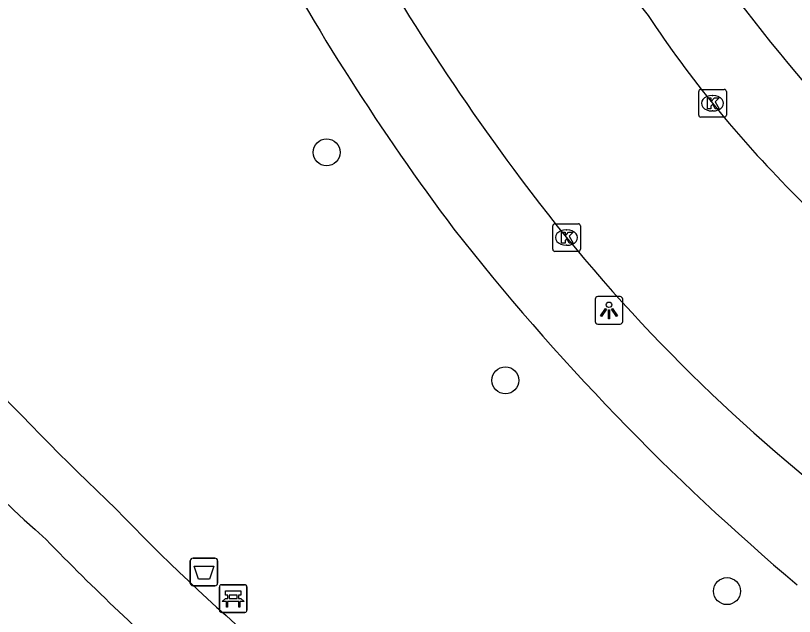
# Model space of a CAD drawing. Extents: x 161258 to 161838, y 380836 to 381727.
# Drawn here: x 161560.09 to 161588.29, y 381097.35 to 381119.12 of the extents above; entities that cross this region are included whole.
import ezdxf

# ---------------------------------------------------------------- set-up
doc = ezdxf.new("R2010")
doc.units = 0
for name, color, linetype in [('IMGEO_Afvalbak', 7, 'Continuous'), ('IMGEO_Bank', 7, 'Continuous'), ('IMGEO_Boom', 7, 'Continuous'), ('IMGEO_Kolk', 7, 'Continuous'), ('IMGEO_Lichtpunt', 7, 'Continuous'), ('IMGEO_Rijbaan_lokaal_open', 7, 'Continuous'), ('IMGEO_Voetpad_gesloten', 7, 'Continuous'), ('IMGEO_Voetpad_open', 7, 'Continuous')]:
    doc.layers.add(name, color=color, linetype=linetype)

msp = doc.modelspace()

# ---------------------------------------------------------------- linework, layer by layer
at = {"layer": 'IMGEO_Afvalbak'}
for p, q in [((161566.519, 381099.46), (161567.309, 381099.46)), ((161567.309, 381099.46), (161566.519, 381099.46)), ((161566.419, 381098.56), (161566.419, 381099.36)), ((161566.419, 381099.36), (161566.419, 381098.56)), ((161567.409, 381099.36), (161567.409, 381098.56)), ((161567.409, 381098.56), (161567.409, 381099.36)), ((161567.309, 381098.46), (161566.519, 381098.46)), ((161566.519, 381098.46), (161567.309, 381098.46))]:
    msp.add_line(p, q, dxfattribs=at)
msp.add_lwpolyline([(161566.562, 381099.174), (161567.266, 381099.174), (161567.117, 381098.704), (161566.711, 381098.704), (161566.562, 381099.174)], dxfattribs=at)
for centre, start, end in [((161566.519, 381099.36), 90, 180), ((161566.519, 381099.36), 90, 180), ((161567.309, 381099.36), 0, 90), ((161567.309, 381099.36), 360, 90), ((161566.519, 381098.56), 180, 270), ((161566.519, 381098.56), 180, 270), ((161567.309, 381098.56), 270, 0), ((161567.309, 381098.56), 270, 0)]:
    msp.add_arc(centre, 0.1, start, end, dxfattribs=at)
at = {"layer": 'IMGEO_Bank'}
for p, q in [((161567.472, 381097.571), (161567.472, 381098.412)), ((161567.472, 381098.412), (161567.472, 381097.571)), ((161567.547, 381098.496), (161568.388, 381098.496)), ((161568.388, 381098.496), (161567.547, 381098.496)), ((161568.472, 381098.421), (161568.472, 381097.58)), ((161568.472, 381097.58), (161568.472, 381098.421)), ((161567.781, 381098.002), (161567.781, 381098.108)), ((161567.825, 381098.108), (161567.825, 381098.002)), ((161568.113, 381098.114), (161567.831, 381098.114)), ((161568.119, 381098.002), (161568.119, 381098.108)), ((161568.163, 381098.108), (161568.163, 381098.002)), ((161568.169, 381097.894), (161567.776, 381097.894)), ((161567.831, 381097.996), (161568.113, 381097.996)), ((161568.397, 381097.496), (161567.556, 381097.496)), ((161567.556, 381097.496), (161568.397, 381097.496))]:
    msp.add_line(p, q, dxfattribs=at)
for points in [[(161567.775, 381098.114), (161567.689, 381098.114), (161567.689, 381098.275), (161568.252, 381098.275), (161568.252, 381098.114), (161568.169, 381098.114)], [(161567.719, 381097.894), (161567.577, 381097.894), (161567.689, 381097.996), (161567.775, 381097.996)], [(161567.769, 381097.887), (161567.769, 381097.68), (161567.726, 381097.68), (161567.726, 381097.887)], [(161568.169, 381097.996), (161568.252, 381097.996), (161568.364, 381097.894), (161568.225, 381097.894)], [(161568.219, 381097.887), (161568.219, 381097.68), (161568.175, 381097.68), (161568.175, 381097.887)]]:
    msp.add_lwpolyline(points, dxfattribs=at)
for centre, radius, start, end in [((161567.55, 381098.418), 0.0779, 92.4484, 184.2845), ((161567.55, 381098.418), 0.0779, 92.4484, 184.2845), ((161568.394, 381098.418), 0.0779, 2.4484, 94.2845), ((161568.394, 381098.418), 0.0779, 2.4484, 94.2845), ((161567.774, 381098.107), 0.00671, 2.8957, 87.1043), ((161567.831, 381098.107), 0.00671, 92.8957, 177.1043), ((161568.113, 381098.107), 0.00671, 2.8957, 87.1043), ((161568.17, 381098.107), 0.00671, 92.8957, 177.1043), ((161567.719, 381097.887), 0.00671, 2.8957, 87.1043), ((161567.776, 381097.887), 0.00671, 92.8957, 177.1043), ((161567.774, 381098.003), 0.00671, 272.8957, 357.1043), ((161567.831, 381098.003), 0.00671, 182.8957, 267.1043), ((161568.113, 381098.003), 0.00671, 272.8957, 357.1043), ((161568.17, 381098.003), 0.00671, 182.8957, 267.1043), ((161568.168, 381097.887), 0.00671, 2.8957, 87.1043), ((161568.225, 381097.887), 0.00671, 92.8957, 177.1043), ((161567.55, 381097.574), 0.0779, 182.4484, 274.2845), ((161567.55, 381097.574), 0.0779, 182.4484, 274.2845), ((161568.394, 381097.574), 0.0779, 272.4484, 4.2845), ((161568.394, 381097.574), 0.0779, 272.4484, 4.2845)]:
    msp.add_arc(centre, radius, start, end, dxfattribs=at)
at = {"layer": 'IMGEO_Boom'}
for centre in [(161571.354, 381114.161), (161577.83, 381105.902), (161585.854, 381098.266)]:
    msp.add_circle(centre, 0.489, dxfattribs=at)
at = {"layer": 'IMGEO_Kolk'}
for p, q in [((161584.828, 381115.514), (161584.828, 381116.366)), ((161584.903, 381116.44), (161585.755, 381116.44)), ((161585.829, 381116.366), (161585.829, 381115.514)), ((161585.316, 381116.22), (161585.341, 381116.22)), ((161585.339, 381115.66), (161585.314, 381115.66)), ((161585.755, 381115.44), (161584.903, 381115.44)), ((161579.618, 381111.575), (161580.47, 381111.575)), ((161579.543, 381110.649), (161579.543, 381111.501)), ((161580.031, 381111.355), (161580.056, 381111.355)), ((161580.544, 381111.501), (161580.544, 381110.649)), ((161580.054, 381110.795), (161580.029, 381110.795)), ((161580.47, 381110.575), (161579.618, 381110.575))]:
    msp.add_line(p, q, dxfattribs=at)
for points in [[(161584.828, 381115.514), (161584.828, 381116.366)], [(161584.903, 381116.44), (161585.755, 381116.44)], [(161585.829, 381116.366), (161585.829, 381115.514)], [(161585.149, 381116.14), (161585.272, 381116.14), (161585.272, 381115.989), (161585.402, 381116.14), (161585.566, 381116.14), (161585.42, 381115.989), (161585.573, 381115.74), (161585.421, 381115.74), (161585.336, 381115.904), (161585.272, 381115.837), (161585.272, 381115.74), (161585.149, 381115.74), (161585.149, 381116.14)], [(161585.755, 381115.44), (161584.903, 381115.44)], [(161579.618, 381111.575), (161580.47, 381111.575)], [(161579.543, 381110.649), (161579.543, 381111.501)], [(161579.864, 381111.275), (161579.987, 381111.275), (161579.987, 381111.124), (161580.117, 381111.275), (161580.281, 381111.275), (161580.135, 381111.124), (161580.288, 381110.875), (161580.136, 381110.875), (161580.051, 381111.039), (161579.987, 381110.972), (161579.987, 381110.875), (161579.864, 381110.875), (161579.864, 381111.275)], [(161580.544, 381111.501), (161580.544, 381110.649)], [(161580.47, 381110.575), (161579.618, 381110.575)]]:
    msp.add_lwpolyline(points, dxfattribs=at)
for centre, start, end in [((161584.905, 381116.364), 91.552, 178.448), ((161584.905, 381116.364), 91.552, 178.448), ((161585.753, 381116.364), 1.552, 88.448), ((161585.753, 381116.364), 1.552, 88.448), ((161584.905, 381115.516), 181.552, 268.448), ((161584.905, 381115.516), 181.552, 268.448), ((161585.753, 381115.516), 271.552, 358.448), ((161585.753, 381115.516), 271.552, 358.448), ((161579.62, 381111.499), 91.552, 178.448), ((161579.62, 381111.499), 91.552, 178.448), ((161580.468, 381111.499), 1.552, 88.448), ((161580.468, 381111.499), 1.552, 88.448), ((161579.62, 381110.651), 181.552, 268.448), ((161579.62, 381110.651), 181.552, 268.448), ((161580.468, 381110.651), 271.552, 358.448), ((161580.468, 381110.651), 271.552, 358.448)]:
    msp.add_arc(centre, 0.0765, start, end, dxfattribs=at)
for centre, major_axis, ratio, start_param, end_param in [((161585.315, 381115.94), (-0.387, 0.002), 0.722429, 4.712389, 7.853982), ((161585.34, 381115.94), (-0.39, 0.002), 0.717154, 1.570796, 4.712389), ((161580.03, 381111.075), (-0.387, 0.002), 0.722429, 4.712389, 7.853982), ((161580.055, 381111.075), (-0.39, 0.002), 0.717154, 1.570796, 4.712389)]:
    msp.add_ellipse(centre, major_axis=major_axis, ratio=ratio, start_param=start_param, end_param=end_param, dxfattribs=at)
at = {"layer": 'IMGEO_Lichtpunt'}
for p, q in [((161581.081, 381108.842), (161581.081, 381108.035)), ((161581.081, 381108.842), (161581.081, 381108.035)), ((161581.983, 381108.937), (161581.175, 381108.937)), ((161581.983, 381108.937), (161581.175, 381108.937)), ((161582.077, 381108.035), (161582.077, 381108.842)), ((161582.077, 381108.035), (161582.077, 381108.842)), ((161581.175, 381107.941), (161581.983, 381107.941)), ((161581.175, 381107.941), (161581.983, 381107.941))]:
    msp.add_line(p, q, dxfattribs=at)
for points in [[(161581.455, 381108.506), (161581.494, 381108.478), (161581.306, 381108.216), (161581.268, 381108.243), (161581.455, 381108.506)], [(161581.557, 381108.458), (161581.604, 381108.458), (161581.604, 381108.136), (161581.557, 381108.136), (161581.557, 381108.458)], [(161581.667, 381108.478), (161581.705, 381108.505), (161581.892, 381108.243), (161581.853, 381108.215), (161581.667, 381108.478)]]:
    msp.add_lwpolyline(points, dxfattribs=at)
msp.add_circle((161581.58, 381108.64), 0.0994, dxfattribs=at)
for centre, start, end in [((161581.175, 381108.842), 90, 180), ((161581.175, 381108.842), 90, 180), ((161581.983, 381108.842), 0, 90), ((161581.983, 381108.842), 0, 90), ((161581.175, 381108.035), 180, 270), ((161581.175, 381108.035), 180, 270), ((161581.983, 381108.035), 270, 0), ((161581.983, 381108.035), 270, 360)]:
    msp.add_arc(centre, 0.0946, start, end, dxfattribs=at)
at = {"layer": 'IMGEO_Rijbaan_lokaal_open'}
for centre, radius, start, end in [((161627.163, 381153.221), 55.802, 210.0807, 217.6736), ((161651.323, 381167.551), 90.961, 207.98548, 216.4237), ((161618.06, 381142.425), 42.105, 213.6119, 224.8178), ((161628.073, 381150.316), 62.02, 216.36517, 231.65033), ((161633.782, 381156.17), 62.959, 223.6059, 228.84443)]:
    msp.add_arc(centre, radius, start, end, dxfattribs=at)
at = {"layer": 'IMGEO_Voetpad_gesloten'}
for centre, radius, start, end in [((161617.634, 381162.743), 84.29, 216.4086, 227.96529), ((161651.286, 381193.079), 126.885, 219.42778, 226.36518), ((161616.142, 381151.286), 72.465, 223.67262, 235.37794), ((161626.249, 381163.25), 90.637, 224.13212, 228.82619)]:
    msp.add_arc(centre, radius, start, end, dxfattribs=at)
at = {"layer": 'IMGEO_Voetpad_open'}
for centre, radius, start, end in [((161640.303, 381160.614), 67.81, 207.15552, 220.42541), ((161646.466, 381164.197), 88.092, 208.25191, 216.83578), ((161644.733, 381165.291), 87.382, 218.09137, 229.85433)]:
    msp.add_arc(centre, radius, start, end, dxfattribs=at)

doc.saveas('drawing.dxf')
